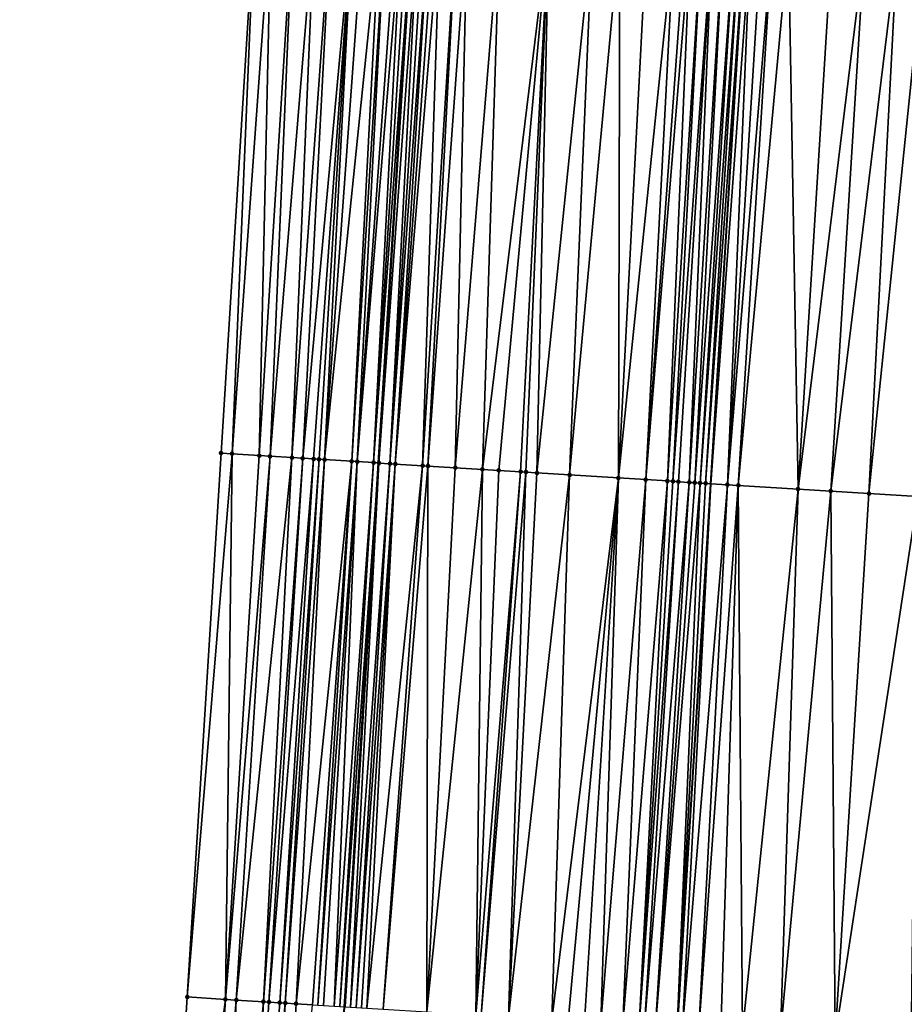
# Model space of a CAD drawing. Header units: feet. Extents: x 2004186 to 2014793, y 836912 to 864902.
# Tile 263 of 656: x 2010668 to 2010701, y 845024 to 845060. Entities that reach past the tile are written whole.
import ezdxf

# ---------------------------------------------------------------- set-up
doc = ezdxf.new("R2010")
doc.units = ezdxf.units.FT
doc.header["$LTSCALE"] = 100
doc.header["$MEASUREMENT"] = 0
for name, color, linetype, lineweight in [('EP_Travel Lane', 5, 'Continuous', 40), ('GPL_Skip Line', 2, 'Continuous', 40), ('Road Shots', 4, 'Continuous', 200), ('Road X-Section', 30, 'Continuous', 13)]:
    doc.layers.add(name, color=color, linetype=linetype, lineweight=lineweight)
doc.layers.add('I-77 SB_MM21-27-Surface-Border', color=7, linetype='Continuous')
doc.layers.add('I-77 SB_MM21-27-Surface-TIN', color=7, linetype='Continuous')

msp = doc.modelspace()

# ---------------------------------------------------------------- linework, layer by layer
at = {"layer": 'EP_Travel Lane'}
msp.add_polyline3d([(2010671.361975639, 844884.1087409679, 416.8772273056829), (2010672.588027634, 844904.0636161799, 417.0887249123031), (2010673.81414055, 844924.0194829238, 417.3541223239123), (2010675.040278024, 844943.9757493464, 417.5965140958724), (2010676.266924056, 844963.9376616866, 417.846171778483), (2010677.508120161, 844983.937291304, 418.1073278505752), (2010678.759625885, 845003.8950665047, 418.3260456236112), (2010680.011203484, 845023.8539879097, 418.6015332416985), (2010681.262646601, 845043.8107647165, 418.8424224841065), (2010682.514286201, 845063.7706748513, 419.0715753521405), (2010683.765781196, 845083.7282789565, 419.327038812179), (2010685.017376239, 845103.6874785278, 419.5472036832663), (2010686.268623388, 845123.64488809, 419.7774248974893), (2010687.504622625, 845143.6241713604, 419.9852812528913), (2010688.721868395, 845163.5837760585, 420.1983156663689), (2010689.938995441, 845183.5414340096, 420.4285566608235)], dxfattribs=at)
at = {"layer": 'GPL_Skip Line'}
msp.add_polyline3d([(2010683.662438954, 844883.3616946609, 417.1203910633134), (2010684.880050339, 844903.3171071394, 417.3261345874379), (2010686.097697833, 844923.2731113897, 417.5925221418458), (2010687.315414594, 844943.2302508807, 417.8593968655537), (2010688.533545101, 844963.1925663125, 418.0667554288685), (2010689.759369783, 844983.1726573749, 418.3167093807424), (2010690.990855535, 845003.1316513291, 418.5634833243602), (2010692.222422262, 845023.0919576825, 418.8124444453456), (2010693.453861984, 845043.0502056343, 419.0594326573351), (2010694.685462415, 845063.0110582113, 419.2863865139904), (2010695.916964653, 845082.9703193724, 419.5222443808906), (2010697.148541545, 845102.9307904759, 419.7398166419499), (2010698.380154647, 845122.8893663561, 419.9770564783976), (2010699.622395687, 845142.8571987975, 420.1952688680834), (2010700.874572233, 845162.8144267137, 420.4101064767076), (2010702.126642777, 845182.769965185, 420.6362082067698)], dxfattribs=at)
at = {"layer": 'I-77 SB_MM21-27-Surface-Border', "color": 3, "linetype": 'ByBlock', "lineweight": -2}
msp.add_polyline3d([(2010668.105363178, 844884.3073593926, 416.7433087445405), (2010669.711869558, 844904.2388101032, 416.9903319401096), (2010669.921052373, 844924.2568108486, 417.2218372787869), (2010670.529480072, 844944.2502413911, 417.4509269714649), (2010671.138567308, 844964.2501318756, 417.6742563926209), (2010671.966535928, 844984.2843421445, 417.9207875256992), (2010673.008145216, 845004.254653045, 418.1616334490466), (2010674.249504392, 845024.2147291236, 418.4052698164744), (2010675.490699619, 845044.1721690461, 418.6186972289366), (2010676.732113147, 845064.1331190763, 418.8428098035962), (2010678.172956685, 845084.0786909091, 419.1031831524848), (2010679.414293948, 845104.0384146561, 419.3335305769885), (2010681.254499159, 845123.9589596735, 419.5721350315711), (2010682.705933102, 845143.9288255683, 419.8111058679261), (2010684.364728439, 845163.8603183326, 420.0579026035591), (2010685.025423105, 845183.8534304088, 420.2544708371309)], dxfattribs=at)
at = {"layer": 'I-77 SB_MM21-27-Surface-TIN', "color": 128, "linetype": 'ByBlock', "lineweight": -2}
for points in [[(2010676.732113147, 845064.1331190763, 418.8428098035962), (2010675.490699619, 845044.1721690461, 418.6186972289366), (2010675.889918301, 845044.1471796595, 418.633503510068)], [(2010677.330936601, 845064.0955615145, 418.868232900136), (2010676.732113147, 845064.1331190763, 418.8428098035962), (2010675.889918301, 845044.1471796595, 418.633503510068)], [(2010677.330936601, 845064.0955615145, 418.868232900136), (2010675.889918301, 845044.1471796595, 418.633503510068), (2010676.887960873, 845044.0846397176, 418.6766510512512)], [(2010678.12937185, 845064.045548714, 418.8969569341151), (2010677.330936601, 845064.0955615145, 418.868232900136), (2010676.887960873, 845044.0846397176, 418.6766510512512)], [(2010678.12937185, 845064.045548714, 418.8969569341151), (2010676.887960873, 845044.0846397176, 418.6766510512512), (2010677.287178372, 845044.0596312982, 418.6932129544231)], [(2010678.927798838, 845063.9954031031, 418.9364253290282), (2010678.12937185, 845064.045548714, 418.8969569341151), (2010677.287178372, 845044.0596312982, 418.6932129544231)], [(2010678.927798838, 845063.9954031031, 418.9364253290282), (2010677.287178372, 845044.0596312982, 418.6932129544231), (2010678.085613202, 845044.009611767, 418.7265851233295)], [(2010679.526623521, 845063.9578653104, 418.9602491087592), (2010678.927798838, 845063.9954031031, 418.9364253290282), (2010678.085613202, 845044.009611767, 418.7265851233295)], [(2010679.526623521, 845063.9578653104, 418.9602491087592), (2010678.085613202, 845044.009611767, 418.7265851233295), (2010678.484831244, 845043.9846120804, 418.7423415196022)], [(2010680.325061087, 845063.9078897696, 418.9859588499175), (2010679.526623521, 845063.9578653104, 418.9602491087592), (2010678.484831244, 845043.9846120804, 418.7423415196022)], [(2010680.325061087, 845063.9078897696, 418.9859588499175), (2010678.484831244, 845043.9846120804, 418.7423415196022), (2010678.884062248, 845043.9598208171, 418.7388723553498)], [(2010680.325061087, 845063.9078897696, 418.9859588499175), (2010678.884062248, 845043.9598208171, 418.7388723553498), (2010679.083673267, 845043.9473530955, 418.743787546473)], [(2010680.325061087, 845063.9078897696, 418.9859588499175), (2010679.083673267, 845043.9473530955, 418.743787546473), (2010679.283280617, 845043.9348263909, 418.754143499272)], [(2010680.724273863, 845063.882805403, 419.006628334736), (2010680.325061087, 845063.9078897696, 418.9859588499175), (2010679.283280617, 845043.9348263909, 418.754143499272)], [(2010681.323089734, 845063.8451259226, 419.0419146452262), (2010680.724273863, 845063.882805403, 419.006628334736), (2010679.283280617, 845043.9348263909, 418.754143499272)], [(2010681.323089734, 845063.8451259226, 419.0419146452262), (2010679.283280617, 845043.9348263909, 418.754143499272), (2010680.281310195, 845043.8720775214, 418.8165630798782)], [(2010681.522696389, 845063.8325880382, 419.0519016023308), (2010681.323089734, 845063.8451259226, 419.0419146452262), (2010680.281310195, 845043.8720775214, 418.8165630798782)], [(2010681.522696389, 845063.8325880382, 419.0519016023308), (2010680.281310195, 845043.8720775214, 418.8165630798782), (2010680.480919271, 845043.8595785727, 418.824358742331)], [(2010681.921917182, 845063.8076325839, 419.0621421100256), (2010681.522696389, 845063.8325880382, 419.0519016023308), (2010680.480919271, 845043.8595785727, 418.824358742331)], [(2010682.121530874, 845063.7952078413, 419.0629758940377), (2010681.921917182, 845063.8076325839, 419.0621421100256), (2010680.480919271, 845043.8595785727, 418.824358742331)], [(2010682.121530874, 845063.7952078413, 419.0629758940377), (2010680.480919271, 845043.8595785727, 418.824358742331), (2010681.079755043, 845043.8222190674, 418.8350770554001)], [(2010682.32114614, 845063.7828084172, 419.0617614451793), (2010682.121530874, 845063.7952078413, 419.0629758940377), (2010681.079755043, 845043.8222190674, 418.8350770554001)], [(2010682.32114614, 845063.7828084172, 419.0617614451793), (2010681.079755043, 845043.8222190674, 418.8350770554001), (2010682.514286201, 845063.7706748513, 419.0715753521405)], [(2010681.079755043, 845043.8222190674, 418.8350770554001), (2010681.262646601, 845043.8107647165, 418.8424224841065), (2010682.514286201, 845063.7706748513, 419.0715753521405)], [(2010682.520752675, 845063.7702686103, 419.0719039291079), (2010682.514286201, 845063.7706748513, 419.0715753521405), (2010681.262646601, 845043.8107647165, 418.8424224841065)], [(2010682.520752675, 845063.7702686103, 419.0719039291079), (2010681.262646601, 845043.8107647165, 418.8424224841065), (2010681.27936397, 845043.8097177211, 418.8430938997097)], [(2010682.720354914, 845063.7576597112, 419.0876359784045), (2010682.520752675, 845063.7702686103, 419.0719039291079), (2010681.27936397, 845043.8097177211, 418.8430938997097)], [(2010682.720354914, 845063.7576597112, 419.0876359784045), (2010681.27936397, 845043.8097177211, 418.8430938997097), (2010681.678576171, 845043.7846241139, 418.8675137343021)], [(2010682.919960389, 845063.7451028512, 419.0991580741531), (2010682.720354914, 845063.7576597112, 419.0876359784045), (2010681.678576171, 845043.7846241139, 418.8675137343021)], [(2010683.119570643, 845063.7326228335, 419.104463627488), (2010682.919960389, 845063.7451028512, 419.0991580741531), (2010681.678576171, 845043.7846241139, 418.8675137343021)], [(2010683.119570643, 845063.7326228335, 419.104463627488), (2010681.678576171, 845043.7846241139, 418.8675137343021), (2010681.878187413, 845043.7721599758, 418.8720983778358)], [(2010683.319182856, 845063.7201743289, 419.1072197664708), (2010683.119570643, 845063.7326228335, 419.104463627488), (2010681.878187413, 845043.7721599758, 418.8720983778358)], [(2010683.518792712, 845063.7076878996, 419.1130440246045), (2010683.319182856, 845063.7201743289, 419.1072197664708), (2010681.878187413, 845043.7721599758, 418.8720983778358)], [(2010683.518792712, 845063.7076878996, 419.1130440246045), (2010681.878187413, 845043.7721599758, 418.8720983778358), (2010682.87624831, 845043.7099146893, 418.8880661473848)], [(2010684.117627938, 845063.6703196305, 419.1231533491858), (2010683.518792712, 845063.7076878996, 419.1130440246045), (2010682.87624831, 845043.7099146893, 418.8880661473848)], [(2010684.117627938, 845063.6703196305, 419.1231533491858), (2010682.87624831, 845043.7099146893, 418.8880661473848), (2010683.075861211, 845043.6974772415, 418.8901888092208)], [(2010684.516853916, 845063.6454475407, 419.1266496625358), (2010684.117627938, 845063.6703196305, 419.1231533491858), (2010683.075861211, 845043.6974772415, 418.8901888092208)], [(2010684.516853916, 845063.6454475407, 419.1266496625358), (2010683.075861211, 845043.6974772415, 418.8901888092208), (2010684.073920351, 845043.6352036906, 418.9087637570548)], [(2010685.714524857, 845063.570718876, 419.1462313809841), (2010684.516853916, 845063.6454475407, 419.1266496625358), (2010684.073920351, 845043.6352036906, 418.9087637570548)], [(2010685.714524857, 845063.570718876, 419.1462313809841), (2010684.073920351, 845043.6352036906, 418.9087637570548), (2010685.071983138, 845043.5729888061, 418.9219271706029)], [(2010687.511030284, 845063.4586100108, 419.1768876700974), (2010685.714524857, 845063.570718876, 419.1462313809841), (2010685.071983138, 845043.5729888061, 418.9219271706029)], [(2010687.511030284, 845063.4586100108, 419.1768876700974), (2010685.071983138, 845043.5729888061, 418.9219271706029), (2010685.670821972, 845043.535678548, 418.9281027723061)], [(2010687.511030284, 845063.4586100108, 419.1768876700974), (2010685.670821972, 845043.535678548, 418.9281027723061), (2010686.469270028, 845043.4858716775, 418.9418585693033)], [(2010687.511030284, 845063.4586100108, 419.1768876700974), (2010686.469270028, 845043.4858716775, 418.9418585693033), (2010686.668882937, 845043.4734343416, 418.9439709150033)], [(2010687.511030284, 845063.4586100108, 419.1768876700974), (2010686.668882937, 845043.4734343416, 418.9439709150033), (2010687.068106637, 845043.4485256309, 418.9513354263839)], [(2010687.511030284, 845063.4586100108, 419.1768876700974), (2010687.068106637, 845043.4485256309, 418.9513354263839), (2010689.107929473, 845063.3590457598, 419.1970125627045)], [(2010689.107929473, 845063.3590457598, 419.1970125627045), (2010687.068106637, 845043.4485256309, 418.9513354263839), (2010688.265781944, 845043.3738671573, 418.967187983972)], [(2010690.105987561, 845063.2967552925, 419.2146719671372), (2010689.107929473, 845063.3590457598, 419.1970125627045), (2010688.265781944, 845043.3738671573, 418.967187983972)], [(2010690.105987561, 845063.2967552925, 419.2146719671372), (2010688.265781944, 845043.3738671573, 418.967187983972), (2010690.062286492, 845043.2617441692, 419.003445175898)], [(2010691.104042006, 845063.2344062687, 419.2370685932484), (2010690.105987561, 845063.2967552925, 419.2146719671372), (2010690.062286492, 845043.2617441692, 419.003445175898)], [(2010692.102100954, 845063.1721296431, 419.2536082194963), (2010691.104042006, 845063.2344062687, 419.2370685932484), (2010690.062286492, 845043.2617441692, 419.003445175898)], [(2010692.102100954, 845063.1721296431, 419.2536082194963), (2010690.062286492, 845043.2617441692, 419.003445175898), (2010691.060347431, 845043.1994995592, 419.0193505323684)], [(2010692.501324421, 845063.1472171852, 419.2603703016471), (2010692.102100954, 845063.1721296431, 419.2536082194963), (2010691.060347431, 845043.1994995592, 419.0193505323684)], [(2010692.700933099, 845063.1347118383, 419.2677249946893), (2010692.501324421, 845063.1472171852, 419.2603703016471), (2010691.060347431, 845043.1994995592, 419.0193505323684)], [(2010692.700933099, 845063.1347118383, 419.2677249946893), (2010691.060347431, 845043.1994995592, 419.0193505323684), (2010691.858791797, 845043.1496333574, 419.0385791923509)], [(2010693.100156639, 845063.1098005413, 419.2743931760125), (2010692.700933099, 845063.1347118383, 419.2677249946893), (2010691.858791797, 845043.1496333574, 419.0385791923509)], [(2010693.100156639, 845063.1098005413, 419.2743931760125), (2010691.858791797, 845043.1496333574, 419.0385791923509), (2010692.058401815, 845043.137149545, 419.044978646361)], [(2010693.499377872, 845063.0848521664, 419.2840609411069), (2010693.100156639, 845063.1098005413, 419.2743931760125), (2010692.058401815, 845043.137149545, 419.044978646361)], [(2010693.499377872, 845063.0848521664, 419.2840609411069), (2010692.058401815, 845043.137149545, 419.044978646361), (2010692.258013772, 845043.1246969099, 419.0485022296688)], [(2010693.499377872, 845063.0848521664, 419.2840609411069), (2010692.258013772, 845043.1246969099, 419.0485022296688), (2010692.657241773, 845043.0998573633, 419.0494868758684)], [(2010693.89861028, 845063.0600834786, 419.2791920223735), (2010693.499377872, 845063.0848521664, 419.2840609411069), (2010692.657241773, 845043.0998573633, 419.0494868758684)], [(2010693.89861028, 845063.0600834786, 419.2791920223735), (2010692.657241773, 845043.0998573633, 419.0494868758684), (2010692.856854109, 845043.087410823, 419.0524482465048)], [(2010694.297838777, 845063.0352518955, 419.2794113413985), (2010693.89861028, 845063.0600834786, 419.2791920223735), (2010692.856854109, 845043.087410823, 419.0524482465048)], [(2010694.297838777, 845063.0352518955, 419.2794113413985), (2010692.856854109, 845043.087410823, 419.0524482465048), (2010693.05646945, 845043.0750126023, 419.050952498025)], [(2010694.497451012, 845063.0228037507, 419.2821383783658), (2010694.297838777, 845063.0352518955, 419.2794113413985), (2010693.05646945, 845043.0750126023, 419.050952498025)], [(2010694.497451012, 845063.0228037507, 419.2821383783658), (2010693.05646945, 845043.0750126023, 419.050952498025), (2010693.256082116, 845043.062571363, 419.0534248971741)], [(2010694.497451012, 845063.0228037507, 419.2821383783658), (2010693.256082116, 845043.062571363, 419.0534248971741), (2010694.685462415, 845063.0110582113, 419.2863865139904)], [(2010693.256082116, 845043.062571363, 419.0534248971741), (2010693.453861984, 845043.0502056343, 419.0594326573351), (2010694.685462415, 845063.0110582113, 419.2863865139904)], [(2010694.896672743, 845062.9978633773, 419.2911588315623), (2010694.685462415, 845063.0110582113, 419.2863865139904), (2010693.453861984, 845043.0502056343, 419.0594326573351)], [(2010694.896672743, 845062.9978633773, 419.2911588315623), (2010693.453861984, 845043.0502056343, 419.0594326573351), (2010694.054523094, 845043.0126506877, 419.077678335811)], [(2010695.295889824, 845062.9728482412, 419.3062275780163), (2010694.896672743, 845062.9978633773, 419.2911588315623), (2010694.054523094, 845043.0126506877, 419.077678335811)], [(2010695.695111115, 845062.9479007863, 419.3158209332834), (2010695.295889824, 845062.9728482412, 419.3062275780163), (2010694.054523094, 845043.0126506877, 419.077678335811)], [(2010695.695111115, 845062.9479007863, 419.3158209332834), (2010694.054523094, 845043.0126506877, 419.077678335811), (2010694.453746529, 845042.9877377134, 419.0854361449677)], [(2010696.293946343, 845062.9105325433, 419.325928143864), (2010695.695111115, 845062.9479007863, 419.3158209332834), (2010694.453746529, 845042.9877377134, 419.0854361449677)], [(2010696.293946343, 845062.9105325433, 419.325928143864), (2010694.453746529, 845042.9877377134, 419.0854361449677), (2010696.649485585, 845042.8508798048, 419.1130269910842)], [(2010697.890846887, 845062.8109900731, 419.3442909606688), (2010696.293946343, 845062.9105325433, 419.325928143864), (2010696.649485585, 845042.8508798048, 419.1130269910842)], [(2010699.088518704, 845062.7362754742, 419.3627347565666), (2010697.890846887, 845062.8109900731, 419.3442909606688), (2010696.649485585, 845042.8508798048, 419.1130269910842)], [(2010699.088518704, 845062.7362754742, 419.3627347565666), (2010696.649485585, 845042.8508798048, 419.1130269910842), (2010697.847158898, 845042.7761892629, 419.1318376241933)], [(2010700.286186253, 845062.6614922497, 419.3867303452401), (2010699.088518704, 845062.7362754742, 419.3627347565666), (2010697.847158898, 845042.7761892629, 419.1318376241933)], [(2010700.286186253, 845062.6614922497, 419.3867303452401), (2010697.847158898, 845042.7761892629, 419.1318376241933), (2010699.244439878, 845042.6889771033, 419.1605349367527)], [(2010701.28424777, 845062.5992569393, 419.3999275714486), (2010700.286186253, 845062.6614922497, 419.3867303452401), (2010699.244439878, 845042.6889771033, 419.1605349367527)], [(2010701.28424777, 845062.5992569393, 419.3999275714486), (2010699.244439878, 845042.6889771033, 419.1605349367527), (2010701.040951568, 845042.5769689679, 419.1861978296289)], [(2010675.889918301, 845044.1471796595, 418.633503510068), (2010675.490699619, 845044.1721690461, 418.6186972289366), (2010674.249504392, 845024.2147291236, 418.4052698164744)], [(2010675.889918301, 845044.1471796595, 418.633503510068), (2010674.249504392, 845024.2147291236, 418.4052698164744), (2010675.646765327, 845024.127194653, 418.4570744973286)], [(2010676.887960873, 845044.0846397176, 418.6766510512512), (2010675.889918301, 845044.1471796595, 418.633503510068), (2010675.646765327, 845024.127194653, 418.4570744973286)], [(2010677.287178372, 845044.0596312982, 418.6932129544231), (2010676.887960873, 845044.0846397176, 418.6766510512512), (2010675.646765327, 845024.127194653, 418.4570744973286)], [(2010677.287178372, 845044.0596312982, 418.6932129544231), (2010675.646765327, 845024.127194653, 418.4570744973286), (2010676.045981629, 845024.1021669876, 418.473332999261)], [(2010678.085613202, 845044.009611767, 418.7265851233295), (2010677.287178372, 845044.0596312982, 418.6932129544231), (2010676.045981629, 845024.1021669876, 418.473332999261)], [(2010678.085613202, 845044.009611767, 418.7265851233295), (2010676.045981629, 845024.1021669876, 418.473332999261), (2010677.044023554, 845024.0396166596, 418.5124387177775)], [(2010678.484831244, 845043.9846120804, 418.7423415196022), (2010678.085613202, 845044.009611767, 418.7265851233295), (2010677.044023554, 845024.0396166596, 418.5124387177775)], [(2010678.484831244, 845043.9846120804, 418.7423415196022), (2010677.044023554, 845024.0396166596, 418.5124387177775), (2010677.243633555, 845024.0271325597, 418.5181362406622)], [(2010678.884062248, 845043.9598208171, 418.7388723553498), (2010678.484831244, 845043.9846120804, 418.7423415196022), (2010677.243633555, 845024.0271325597, 418.5181362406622)], [(2010678.884062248, 845043.9598208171, 418.7388723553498), (2010677.243633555, 845024.0271325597, 418.5181362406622), (2010677.642859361, 845024.0022577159, 418.5218960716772)], [(2010679.083673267, 845043.9473530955, 418.743787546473), (2010678.884062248, 845043.9598208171, 418.7388723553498), (2010677.642859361, 845024.0022577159, 418.5218960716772)], [(2010679.083673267, 845043.9473530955, 418.743787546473), (2010677.642859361, 845024.0022577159, 418.5218960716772), (2010677.842468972, 845023.9897673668, 418.528104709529)], [(2010679.283280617, 845043.9348263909, 418.754143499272), (2010679.083673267, 845043.9473530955, 418.743787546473), (2010677.842468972, 845023.9897673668, 418.528104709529)], [(2010679.283280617, 845043.9348263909, 418.754143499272), (2010677.842468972, 845023.9897673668, 418.528104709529), (2010678.2416813, 845023.9646758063, 418.5495888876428)], [(2010680.281310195, 845043.8720775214, 418.8165630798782), (2010679.283280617, 845043.9348263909, 418.754143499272), (2010678.2416813, 845023.9646758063, 418.5495888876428)], [(2010680.281310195, 845043.8720775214, 418.8165630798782), (2010678.2416813, 845023.9646758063, 418.5495888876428), (2010678.840497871, 845023.9270075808, 418.5843411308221)], [(2010680.281310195, 845043.8720775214, 418.8165630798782), (2010678.840497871, 845023.9270075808, 418.5843411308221), (2010679.040106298, 845023.9144981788, 418.5921080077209)], [(2010680.480919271, 845043.8595785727, 418.824358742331), (2010680.281310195, 845043.8720775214, 418.8165630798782), (2010679.040106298, 845023.9144981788, 418.5921080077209)], [(2010680.480919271, 845043.8595785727, 418.824358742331), (2010679.040106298, 845023.9144981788, 418.5921080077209), (2010679.239716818, 845023.9020224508, 418.5971208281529)], [(2010680.480919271, 845043.8595785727, 418.824358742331), (2010679.239716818, 845023.9020224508, 418.5971208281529), (2010679.638944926, 845023.8771846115, 418.5978542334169)], [(2010681.079755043, 845043.8222190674, 418.8350770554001), (2010680.480919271, 845043.8595785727, 418.824358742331), (2010679.638944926, 845023.8771846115, 418.5978542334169)], [(2010681.079755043, 845043.8222190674, 418.8350770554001), (2010679.638944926, 845023.8771846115, 418.5978542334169), (2010679.838561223, 845023.8648017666, 418.5952705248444)], [(2010681.079755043, 845043.8222190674, 418.8350770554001), (2010679.838561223, 845023.8648017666, 418.5952705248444), (2010681.262646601, 845043.8107647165, 418.8424224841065)], [(2010679.838561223, 845023.8648017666, 418.5952705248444), (2010680.011203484, 845023.8539879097, 418.6015332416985), (2010681.262646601, 845043.8107647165, 418.8424224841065)], [(2010681.27936397, 845043.8097177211, 418.8430938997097), (2010681.262646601, 845043.8107647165, 418.8424224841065), (2010680.011203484, 845023.8539879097, 418.6015332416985)], [(2010681.27936397, 845043.8097177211, 418.8430938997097), (2010680.011203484, 845023.8539879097, 418.6015332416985), (2010680.03817005, 845023.8522987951, 418.6025114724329)], [(2010681.27936397, 845043.8097177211, 418.8430938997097), (2010680.03817005, 845023.8522987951, 418.6025114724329), (2010680.237774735, 845023.839729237, 418.6151982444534)], [(2010681.678576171, 845043.7846241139, 418.8675137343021), (2010681.27936397, 845043.8097177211, 418.8430938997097), (2010680.237774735, 845023.839729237, 418.6151982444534)], [(2010681.678576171, 845043.7846241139, 418.8675137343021), (2010680.237774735, 845023.839729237, 418.6151982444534), (2010680.437382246, 845023.8272051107, 418.6241693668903)], [(2010681.878187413, 845043.7721599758, 418.8720983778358), (2010681.678576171, 845043.7846241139, 418.8675137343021), (2010680.437382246, 845023.8272051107, 418.6241693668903)], [(2010681.878187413, 845043.7721599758, 418.8720983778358), (2010680.437382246, 845023.8272051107, 418.6241693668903), (2010680.636991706, 845023.8147123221, 418.6305775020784)], [(2010681.878187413, 845043.7721599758, 418.8720983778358), (2010680.636991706, 845023.8147123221, 418.6305775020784), (2010680.83660465, 845023.8022755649, 418.6324030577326)], [(2010682.87624831, 845043.7099146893, 418.8880661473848), (2010681.878187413, 845043.7721599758, 418.8720983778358), (2010680.83660465, 845023.8022755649, 418.6324030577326)], [(2010682.87624831, 845043.7099146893, 418.8880661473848), (2010680.83660465, 845023.8022755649, 418.6324030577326), (2010681.435438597, 845023.7648867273, 418.6443053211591)], [(2010683.075861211, 845043.6974772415, 418.8901888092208), (2010682.87624831, 845043.7099146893, 418.8880661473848), (2010681.435438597, 845023.7648867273, 418.6443053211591)], [(2010683.075861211, 845043.6974772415, 418.8901888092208), (2010681.435438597, 845023.7648867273, 418.6443053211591), (2010683.032336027, 845023.6652941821, 418.6669646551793)], [(2010684.073920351, 845043.6352036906, 418.9087637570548), (2010683.075861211, 845043.6974772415, 418.8901888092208), (2010683.032336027, 845023.6652941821, 418.6669646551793)], [(2010685.071983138, 845043.5729888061, 418.9219271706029), (2010684.073920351, 845043.6352036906, 418.9087637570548), (2010683.032336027, 845023.6652941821, 418.6669646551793)], [(2010685.071983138, 845043.5729888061, 418.9219271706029), (2010683.032336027, 845023.6652941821, 418.6669646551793), (2010684.828843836, 845023.5532236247, 418.6948236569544)], [(2010685.670821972, 845043.535678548, 418.9281027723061), (2010685.071983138, 845043.5729888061, 418.9219271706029), (2010684.828843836, 845023.5532236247, 418.6948236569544)], [(2010686.469270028, 845043.4858716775, 418.9418585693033), (2010685.670821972, 845043.535678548, 418.9281027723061), (2010684.828843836, 845023.5532236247, 418.6948236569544)], [(2010686.469270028, 845043.4858716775, 418.9418585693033), (2010684.828843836, 845023.5532236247, 418.6948236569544), (2010685.028454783, 845023.5407547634, 418.6992748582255)], [(2010686.668882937, 845043.4734343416, 418.9439709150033), (2010686.469270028, 845043.4858716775, 418.9418585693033), (2010685.028454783, 845023.5407547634, 418.6992748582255)], [(2010686.668882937, 845043.4734343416, 418.9439709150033), (2010685.028454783, 845023.5407547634, 418.6992748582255), (2010686.026516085, 845023.4785159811, 418.7129005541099)], [(2010687.068106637, 845043.4485256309, 418.9513354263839), (2010686.668882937, 845043.4734343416, 418.9439709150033), (2010686.026516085, 845023.4785159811, 418.7129005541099)], [(2010687.068106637, 845043.4485256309, 418.9513354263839), (2010686.026516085, 845023.4785159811, 418.7129005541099), (2010688.265781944, 845043.3738671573, 418.967187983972)], [(2010688.265781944, 845043.3738671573, 418.967187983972), (2010686.026516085, 845023.4785159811, 418.7129005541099), (2010687.623411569, 845023.378892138, 418.7381196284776)], [(2010690.062286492, 845043.2617441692, 419.003445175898), (2010688.265781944, 845043.3738671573, 418.967187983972), (2010687.623411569, 845023.378892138, 418.7381196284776)], [(2010690.062286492, 845043.2617441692, 419.003445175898), (2010687.623411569, 845023.378892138, 418.7381196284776), (2010688.222246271, 845023.3415154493, 418.7490282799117)], [(2010690.062286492, 845043.2617441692, 419.003445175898), (2010688.222246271, 845023.3415154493, 418.7490282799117), (2010688.821083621, 845023.3041813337, 418.756455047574)], [(2010690.062286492, 845043.2617441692, 419.003445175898), (2010688.821083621, 845023.3041813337, 418.756455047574), (2010689.419916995, 845023.2667832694, 418.7691119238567)], [(2010691.060347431, 845043.1994995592, 419.0193505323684), (2010690.062286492, 845043.2617441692, 419.003445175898), (2010689.419916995, 845023.2667832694, 418.7691119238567)], [(2010691.060347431, 845043.1994995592, 419.0193505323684), (2010689.419916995, 845023.2667832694, 418.7691119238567), (2010690.218364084, 845023.2169608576, 418.7825794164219)], [(2010691.858791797, 845043.1496333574, 419.0385791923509), (2010691.060347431, 845043.1994995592, 419.0193505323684), (2010690.218364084, 845023.2169608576, 418.7825794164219)], [(2010691.858791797, 845043.1496333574, 419.0385791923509), (2010690.218364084, 845023.2169608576, 418.7825794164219), (2010690.817195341, 845023.1795287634, 418.7980194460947)], [(2010692.058401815, 845043.137149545, 419.044978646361), (2010691.858791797, 845043.1496333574, 419.0385791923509), (2010690.817195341, 845023.1795287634, 418.7980194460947)], [(2010692.258013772, 845043.1246969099, 419.0485022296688), (2010692.058401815, 845043.137149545, 419.044978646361), (2010690.817195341, 845023.1795287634, 418.7980194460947)], [(2010692.258013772, 845043.1246969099, 419.0485022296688), (2010690.817195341, 845023.1795287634, 418.7980194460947), (2010691.01680835, 845023.1670930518, 418.7997594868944)], [(2010692.657241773, 845043.0998573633, 419.0494868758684), (2010692.258013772, 845043.1246969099, 419.0485022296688), (2010691.01680835, 845023.1670930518, 418.7997594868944)], [(2010692.657241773, 845043.0998573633, 419.0494868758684), (2010691.01680835, 845023.1670930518, 418.7997594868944), (2010691.416036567, 845023.1422569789, 418.8003484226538)], [(2010692.856854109, 845043.087410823, 419.0524482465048), (2010692.657241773, 845043.0998573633, 419.0494868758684), (2010691.416036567, 845023.1422569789, 418.8003484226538)], [(2010693.05646945, 845043.0750126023, 419.050952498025), (2010692.856854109, 845043.087410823, 419.0524482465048), (2010691.416036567, 845023.1422569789, 418.8003484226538)], [(2010693.05646945, 845043.0750126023, 419.050952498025), (2010691.416036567, 845023.1422569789, 418.8003484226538), (2010692.214484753, 845023.0924521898, 418.81237462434)], [(2010693.256082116, 845043.062571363, 419.0534248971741), (2010693.05646945, 845043.0750126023, 419.050952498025), (2010692.214484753, 845023.0924521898, 418.81237462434)], [(2010693.256082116, 845043.062571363, 419.0534248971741), (2010692.214484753, 845023.0924521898, 418.81237462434), (2010693.453861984, 845043.0502056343, 419.0594326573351)], [(2010692.214484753, 845023.0924521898, 418.81237462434), (2010692.222422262, 845023.0919576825, 418.8124444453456), (2010693.453861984, 845043.0502056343, 419.0594326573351)], [(2010692.41409775, 845023.0800162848, 418.8141304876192), (2010693.453861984, 845043.0502056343, 419.0594326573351), (2010692.222422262, 845023.0919576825, 418.8124444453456)], [(2010694.054523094, 845043.0126506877, 419.077678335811), (2010693.453861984, 845043.0502056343, 419.0594326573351), (2010692.41409775, 845023.0800162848, 418.8141304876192)], [(2010694.054523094, 845043.0126506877, 419.077678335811), (2010692.41409775, 845023.0800162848, 418.8141304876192), (2010693.012925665, 845023.0425304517, 418.833965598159)], [(2010694.453746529, 845042.9877377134, 419.0854361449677), (2010694.054523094, 845043.0126506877, 419.077678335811), (2010693.012925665, 845023.0425304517, 418.833965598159)], [(2010694.453746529, 845042.9877377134, 419.0854361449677), (2010693.012925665, 845023.0425304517, 418.833965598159), (2010693.811372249, 845022.9926999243, 418.8480968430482)], [(2010694.453746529, 845042.9877377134, 419.0854361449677), (2010693.811372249, 845022.9926999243, 418.8480968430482), (2010694.609822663, 845022.942930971, 418.8571921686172)], [(2010696.649485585, 845042.8508798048, 419.1130269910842), (2010694.453746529, 845042.9877377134, 419.0854361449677), (2010694.609822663, 845022.942930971, 418.8571921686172)], [(2010696.649485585, 845042.8508798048, 419.1130269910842), (2010694.609822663, 845022.942930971, 418.8571921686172), (2010696.007107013, 845022.8557729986, 418.878204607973)], [(2010697.847158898, 845042.7761892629, 419.1318376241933), (2010696.649485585, 845042.8508798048, 419.1130269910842), (2010696.007107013, 845022.8557729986, 418.878204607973)], [(2010697.847158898, 845042.7761892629, 419.1318376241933), (2010696.007107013, 845022.8557729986, 418.878204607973), (2010698.003222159, 845022.7311755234, 418.9152630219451)], [(2010699.244439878, 845042.6889771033, 419.1605349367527), (2010697.847158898, 845042.7761892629, 419.1318376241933), (2010698.003222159, 845022.7311755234, 418.9152630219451)], [(2010701.040951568, 845042.5769689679, 419.1861978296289), (2010699.244439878, 845042.6889771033, 419.1605349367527), (2010698.003222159, 845022.7311755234, 418.9152630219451)], [(2010701.040951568, 845042.5769689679, 419.1861978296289), (2010698.003222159, 845022.7311755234, 418.9152630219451), (2010700.79779246, 845022.5568853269, 418.9551820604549)], [(2010675.646765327, 845024.127194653, 418.4570744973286), (2010674.249504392, 845024.2147291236, 418.4052698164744), (2010673.008145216, 845004.254653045, 418.1616334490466)], [(2010675.646765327, 845024.127194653, 418.4570744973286), (2010673.008145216, 845004.254653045, 418.1616334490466), (2010674.405411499, 845004.167204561, 418.2094431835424)], [(2010676.045981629, 845024.1021669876, 418.473332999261), (2010675.646765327, 845024.127194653, 418.4570744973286), (2010674.405411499, 845004.167204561, 418.2094431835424)], [(2010676.045981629, 845024.1021669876, 418.473332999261), (2010674.405411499, 845004.167204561, 418.2094431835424), (2010675.203849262, 845004.1172321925, 418.2369207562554)], [(2010677.044023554, 845024.0396166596, 418.5124387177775), (2010676.045981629, 845024.1021669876, 418.473332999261), (2010675.203849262, 845004.1172321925, 418.2369207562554)], [(2010677.044023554, 845024.0396166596, 418.5124387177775), (2010675.203849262, 845004.1172321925, 418.2369207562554), (2010676.002292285, 845004.0673444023, 418.2570117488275)], [(2010677.243633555, 845024.0271325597, 418.5181362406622), (2010677.044023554, 845024.0396166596, 418.5124387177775), (2010676.002292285, 845004.0673444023, 418.2570117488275)], [(2010677.642859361, 845024.0022577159, 418.5218960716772), (2010677.243633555, 845024.0271325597, 418.5181362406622), (2010676.002292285, 845004.0673444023, 418.2570117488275)], [(2010677.842468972, 845023.9897673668, 418.528104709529), (2010677.642859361, 845024.0022577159, 418.5218960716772), (2010676.002292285, 845004.0673444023, 418.2570117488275)], [(2010677.842468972, 845023.9897673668, 418.528104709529), (2010676.002292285, 845004.0673444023, 418.2570117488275), (2010677.000341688, 845004.0049142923, 418.2882714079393)], [(2010678.2416813, 845023.9646758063, 418.5495888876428), (2010677.842468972, 845023.9897673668, 418.528104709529), (2010677.000341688, 845004.0049142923, 418.2882714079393)], [(2010678.840497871, 845023.9270075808, 418.5843411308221), (2010678.2416813, 845023.9646758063, 418.5495888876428), (2010677.000341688, 845004.0049142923, 418.2882714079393)]]:
    msp.add_3dface(points, dxfattribs=at)
at = {"layer": 'Road Shots', "lineweight": 100}
for p in [(2010675.490699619, 845044.1721690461, 418.6186972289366), (2010675.889918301, 845044.1471796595, 418.633503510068), (2010676.887960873, 845044.0846397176, 418.6766510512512), (2010677.287178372, 845044.0596312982, 418.6932129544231), (2010678.085613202, 845044.009611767, 418.7265851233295), (2010678.484831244, 845043.9846120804, 418.7423415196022), (2010678.884062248, 845043.9598208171, 418.7388723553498), (2010679.083673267, 845043.9473530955, 418.743787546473), (2010679.283280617, 845043.9348263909, 418.754143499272), (2010680.281310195, 845043.8720775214, 418.8165630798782), (2010680.480919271, 845043.8595785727, 418.824358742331), (2010681.079755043, 845043.8222190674, 418.8350770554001), (2010681.27936397, 845043.8097177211, 418.8430938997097), (2010681.678576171, 845043.7846241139, 418.8675137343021), (2010681.878187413, 845043.7721599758, 418.8720983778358), (2010682.87624831, 845043.7099146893, 418.8880661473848), (2010683.075861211, 845043.6974772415, 418.8901888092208), (2010684.073920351, 845043.6352036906, 418.9087637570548), (2010685.071983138, 845043.5729888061, 418.9219271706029), (2010685.670821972, 845043.535678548, 418.9281027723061), (2010686.469270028, 845043.4858716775, 418.9418585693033), (2010686.668882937, 845043.4734343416, 418.9439709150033), (2010687.068106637, 845043.4485256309, 418.9513354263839), (2010688.265781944, 845043.3738671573, 418.967187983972), (2010690.062286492, 845043.2617441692, 419.003445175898), (2010691.060347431, 845043.1994995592, 419.0193505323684), (2010691.858791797, 845043.1496333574, 419.0385791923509), (2010692.058401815, 845043.137149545, 419.044978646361), (2010692.258013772, 845043.1246969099, 419.0485022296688), (2010692.657241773, 845043.0998573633, 419.0494868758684), (2010692.856854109, 845043.087410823, 419.0524482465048), (2010693.05646945, 845043.0750126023, 419.050952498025), (2010693.256082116, 845043.062571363, 419.0534248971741), (2010694.054523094, 845043.0126506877, 419.077678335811), (2010694.453746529, 845042.9877377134, 419.0854361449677), (2010696.649485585, 845042.8508798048, 419.1130269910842), (2010697.847158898, 845042.7761892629, 419.1318376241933), (2010699.244439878, 845042.6889771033, 419.1605349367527), (2010674.249504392, 845024.2147291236, 418.4052698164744), (2010675.646765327, 845024.127194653, 418.4570744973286), (2010676.045981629, 845024.1021669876, 418.473332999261), (2010677.044023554, 845024.0396166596, 418.5124387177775), (2010677.243633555, 845024.0271325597, 418.5181362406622), (2010677.642859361, 845024.0022577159, 418.5218960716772), (2010677.842468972, 845023.9897673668, 418.528104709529), (2010678.2416813, 845023.9646758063, 418.5495888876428)]:
    msp.add_point(p, dxfattribs=at)
at = {"layer": 'Road X-Section', "extrusion": (0.06206851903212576, 0.9980127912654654, 0.01086128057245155), "elevation": 968169.0897060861, "flags": 128}
msp.add_lwpolyline([(-1954344.496403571, -10097.53303514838), (-1954344.896403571, -10097.51822799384), (-1954345.896403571, -10097.47507790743), (-1954346.296403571, -10097.45851502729), (-1954347.096403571, -10097.42514088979), (-1954347.496403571, -10097.40938356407), (-1954347.896403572, -10097.41285293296), (-1954348.096403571, -10097.4079374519), (-1954348.296403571, -10097.39758088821), (-1954349.296403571, -10097.33515762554), (-1954349.496403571, -10097.32736150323), (-1954350.096403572, -10097.3166425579), (-1954350.296403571, -10097.30862524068), (-1954350.696403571, -10097.28420396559), (-1954350.896403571, -10097.27961905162), (-1954351.896403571, -10097.26365034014), (-1954352.096403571, -10097.2615275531), (-1954353.096403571, -10097.24295150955), (-1954354.096403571, -10097.2297873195), (-1954354.696403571, -10097.2236113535), (-1954355.496403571, -10097.20985474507), (-1954355.696403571, -10097.20774227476), (-1954356.096403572, -10097.20037732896), (-1954357.296403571, -10097.18452383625), (-1954359.096403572, -10097.14826450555), (-1954360.096403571, -10097.13235821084), (-1954360.896403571, -10097.11312841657), (-1954361.096403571, -10097.10672858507), (-1954361.296403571, -10097.10320479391), (-1954361.696403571, -10097.10222008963), (-1954361.896403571, -10097.0992585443), (-1954362.096403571, -10097.10075438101), (-1954362.296403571, -10097.09828183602), (-1954363.096403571, -10097.0740269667), (-1954363.496403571, -10097.06626869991), (-1954365.696403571, -10097.03867622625), (-1954366.896403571, -10097.01986448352), (-1954368.296403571, -10096.99116547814), (-1954370.096403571, -10096.96550107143), (-1954371.496403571, -10096.94146593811), (-1954372.896403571, -10096.91229746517), (-1954373.496403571, -10096.90522341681), (-1954373.896403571, -10096.90384170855), (-1954374.296403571, -10096.90914569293), (-1954374.896403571, -10096.90912806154), (-1954375.896403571, -10096.92445336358), (-1954376.896403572, -10096.94029696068), (-1954378.296403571, -10096.95659160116), (-1954380.296403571, -10096.97372773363), (-1954381.496403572, -10096.9891704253), (-1954383.496403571, -10097.00331241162), (-1954384.496403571, -10097.01646035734), (-1954385.696403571, -10097.04060118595), (-1954385.896403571, -10097.04798074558), (-1954386.296403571, -10097.07328372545), (-1954386.496403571, -10097.0773102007), (-1954386.896403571, -10097.07590243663), (-1954387.096403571, -10097.07920743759), (-1954387.296403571, -10097.09300386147), (-1954387.496403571, -10097.1043340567), (-1954388.096403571, -10097.12933814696), (-1954388.496403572, -10097.14232252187), (-1954388.696403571, -10097.13740844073), (-1954388.896403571, -10097.14253816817), (-1954390.496403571, -10097.20813759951), (-1954392.096403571, -10097.2707983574), (-1954392.496403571, -10097.2828435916)], dxfattribs=at)
at = {"layer": 'Road X-Section', "extrusion": (0.06206752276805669, 0.9979967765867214, 0.01224975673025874), "elevation": 968134.1375604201, "flags": 128}
msp.add_lwpolyline([(-1954344.496671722, -11441.86089279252), (-1954345.896671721, -11441.80908422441), (-1954346.296671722, -11441.79282450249), (-1954347.296671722, -11441.75371584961), (-1954347.496671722, -11441.7480178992), (-1954347.896671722, -11441.74425778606), (-1954348.096671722, -11441.73804868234), (-1954348.496671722, -11441.71656289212), (-1954349.096671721, -11441.68180804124), (-1954349.296671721, -11441.67404058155), (-1954349.496671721, -11441.66902738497), (-1954349.896671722, -11441.66829392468), (-1954350.096671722, -11441.67087782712), (-1954350.296671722, -11441.6636363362), (-1954350.496671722, -11441.6509486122), (-1954350.696671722, -11441.6419768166), (-1954350.896671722, -11441.63556820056), (-1954351.096671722, -11441.63374250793), (-1954351.696671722, -11441.6218393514), (-1954353.296671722, -11441.59917831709), (-1954355.096671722, -11441.57131722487), (-1954355.296671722, -11441.56686568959), (-1954356.296671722, -11441.55323897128), (-1954357.896671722, -11441.52801800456), (-1954358.496671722, -11441.51710853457), (-1954359.096671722, -11441.50968120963), (-1954359.696671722, -11441.49702338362), (-1954360.496671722, -11441.48355488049), (-1954361.096671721, -11441.46811369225), (-1954361.296671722, -11441.46637352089), (-1954361.696671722, -11441.46578454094), (-1954362.496671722, -11441.45375743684), (-1954362.696671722, -11441.45200144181), (-1954363.296671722, -11441.43216484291), (-1954364.096671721, -11441.41803253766), (-1954364.896671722, -11441.4089365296), (-1954366.296671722, -11441.38792251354), (-1954368.296671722, -11441.35086131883), (-1954371.096671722, -11441.31093928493), (-1954371.896671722, -11441.29543683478), (-1954372.896671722, -11441.27244795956), (-1954373.696671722, -11441.26272586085), (-1954374.096671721, -11441.2607888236), (-1954374.696671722, -11441.2672737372), (-1954375.096671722, -11441.26892644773), (-1954376.296671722, -11441.28709562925), (-1954377.296671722, -11441.30207367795), (-1954378.896671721, -11441.32102891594), (-1954380.296671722, -11441.33296367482), (-1954381.296671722, -11441.34198374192), (-1954383.296671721, -11441.35663277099), (-1954384.896671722, -11441.38234901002), (-1954385.296671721, -11441.39064567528), (-1954385.696671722, -11441.39512730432), (-1954385.896671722, -11441.40057620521), (-1954386.096671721, -11441.40930045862), (-1954386.296671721, -11441.42631920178), (-1954386.496671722, -11441.4376679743), (-1954387.096671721, -11441.43995251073), (-1954387.696671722, -11441.46466323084), (-1954388.496671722, -11441.4924564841), (-1954388.696671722, -11441.4931079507), (-1954388.896671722, -11441.49724337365), (-1954390.096671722, -11441.5461073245), (-1954391.296671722, -11441.58975944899), (-1954391.896671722, -11441.61211203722), (-1954393.096671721, -11441.65717215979), (-1954393.696671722, -11441.67904033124)], dxfattribs=at)

doc.saveas('drawing.dxf')
